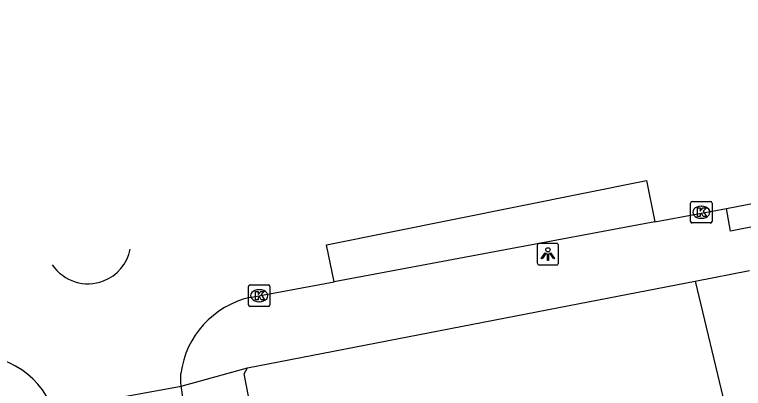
# Model space of a CAD drawing. Extents: x 161772 to 163123, y 383092 to 383917.
# Drawn here: x 162605.53 to 162639.5, y 383858.28 to 383875.7 of the extents above; entities that cross this region are included whole.
import ezdxf

# ---------------------------------------------------------------- set-up
doc = ezdxf.new("R2010")
doc.units = 0
for name, color, linetype in [('IMGEO_Groenvoorziening', 7, 'Continuous'), ('IMGEO_Kolk', 7, 'Continuous'), ('IMGEO_Lichtpunt', 7, 'Continuous'), ('IMGEO_Rijbaan_lokaal_open', 7, 'Continuous'), ('IMGEO_Voetpad_open', 7, 'Continuous')]:
    doc.layers.add(name, color=color, linetype=linetype)

msp = doc.modelspace()

# ---------------------------------------------------------------- linework, layer by layer
at = {"layer": 'IMGEO_Groenvoorziening'}
msp.add_lwpolyline([(162637.259, 383863.281), (162638.637, 383857.506)], dxfattribs=at)
at = {"layer": 'IMGEO_Kolk'}
for p, q in [((162637.04, 383866.063), (162637.04, 383866.915)), ((162637.115, 383866.989), (162637.967, 383866.989)), ((162638.041, 383866.915), (162638.041, 383866.063)), ((162637.528, 383866.769), (162637.553, 383866.769)), ((162637.551, 383866.209), (162637.526, 383866.209)), ((162637.967, 383865.989), (162637.115, 383865.989)), ((162616.435, 383862.177), (162616.435, 383863.029)), ((162616.51, 383863.103), (162617.362, 383863.103)), ((162616.923, 383862.883), (162616.948, 383862.883)), ((162617.436, 383863.029), (162617.436, 383862.177)), ((162617.362, 383862.103), (162616.51, 383862.103)), ((162616.946, 383862.323), (162616.921, 383862.323))]:
    msp.add_line(p, q, dxfattribs=at)
for points in [[(162637.04, 383866.063), (162637.04, 383866.915)], [(162637.115, 383866.989), (162637.967, 383866.989)], [(162638.041, 383866.915), (162638.041, 383866.063)], [(162637.361, 383866.689), (162637.484, 383866.689), (162637.484, 383866.538), (162637.614, 383866.689), (162637.778, 383866.689), (162637.632, 383866.538), (162637.785, 383866.289), (162637.633, 383866.289), (162637.548, 383866.453), (162637.484, 383866.386), (162637.484, 383866.289), (162637.361, 383866.289), (162637.361, 383866.689)], [(162637.967, 383865.989), (162637.115, 383865.989)], [(162616.435, 383862.177), (162616.435, 383863.029)], [(162616.51, 383863.103), (162617.362, 383863.103)], [(162616.756, 383862.803), (162616.879, 383862.803), (162616.879, 383862.652), (162617.009, 383862.803), (162617.173, 383862.803), (162617.027, 383862.652), (162617.18, 383862.403), (162617.028, 383862.403), (162616.943, 383862.567), (162616.879, 383862.5), (162616.879, 383862.403), (162616.756, 383862.403), (162616.756, 383862.803)], [(162617.436, 383863.029), (162617.436, 383862.177)], [(162617.362, 383862.103), (162616.51, 383862.103)]]:
    msp.add_lwpolyline(points, dxfattribs=at)
for centre, start, end in [((162637.117, 383866.913), 91.552, 178.448), ((162637.117, 383866.913), 91.552, 178.448), ((162637.965, 383866.913), 1.552, 88.448), ((162637.965, 383866.913), 1.552, 88.448), ((162637.117, 383866.065), 181.552, 268.448), ((162637.117, 383866.065), 181.552, 268.448), ((162637.965, 383866.065), 271.552, 358.448), ((162637.965, 383866.065), 271.552, 358.448), ((162616.512, 383863.027), 91.552, 178.448), ((162616.512, 383863.027), 91.552, 178.448), ((162617.36, 383863.027), 1.552, 88.448), ((162617.36, 383863.027), 1.552, 88.448), ((162616.512, 383862.179), 181.552, 268.448), ((162616.512, 383862.179), 181.552, 268.448), ((162617.36, 383862.179), 271.552, 358.448), ((162617.36, 383862.179), 271.552, 358.448)]:
    msp.add_arc(centre, 0.0765, start, end, dxfattribs=at)
for centre, major_axis, ratio, start_param, end_param in [((162637.527, 383866.489), (-0.387, 0.002), 0.722429, 4.712389, 7.853982), ((162637.552, 383866.489), (-0.39, 0.002), 0.717154, 1.570796, 4.712389), ((162616.922, 383862.603), (-0.387, 0.002), 0.722429, 4.712389, 7.853982), ((162616.947, 383862.603), (-0.39, 0.002), 0.717154, 1.570796, 4.712389)]:
    msp.add_ellipse(centre, major_axis=major_axis, ratio=ratio, start_param=start_param, end_param=end_param, dxfattribs=at)
at = {"layer": 'IMGEO_Lichtpunt'}
for p, q in [((162629.891, 383864.941), (162629.891, 383864.134)), ((162629.891, 383864.941), (162629.891, 383864.134)), ((162630.793, 383865.036), (162629.985, 383865.036)), ((162630.793, 383865.036), (162629.985, 383865.036)), ((162630.887, 383864.134), (162630.887, 383864.941)), ((162630.887, 383864.134), (162630.887, 383864.941)), ((162629.985, 383864.04), (162630.793, 383864.04)), ((162629.985, 383864.04), (162630.793, 383864.04))]:
    msp.add_line(p, q, dxfattribs=at)
for points in [[(162630.265, 383864.605), (162630.304, 383864.577), (162630.116, 383864.315), (162630.078, 383864.342), (162630.265, 383864.605)], [(162630.367, 383864.557), (162630.414, 383864.557), (162630.414, 383864.235), (162630.367, 383864.235), (162630.367, 383864.557)], [(162630.477, 383864.577), (162630.515, 383864.604), (162630.702, 383864.342), (162630.663, 383864.314), (162630.477, 383864.577)]]:
    msp.add_lwpolyline(points, dxfattribs=at)
msp.add_circle((162630.39, 383864.739), 0.0994, dxfattribs=at)
for centre, start, end in [((162629.985, 383864.941), 90, 180), ((162629.985, 383864.941), 90, 180), ((162630.793, 383864.941), 0, 90), ((162630.793, 383864.941), 0, 90), ((162629.985, 383864.134), 180, 270), ((162629.985, 383864.134), 180, 270), ((162630.793, 383864.134), 270, 0), ((162630.793, 383864.134), 270, 360)]:
    msp.add_arc(centre, 0.0946, start, end, dxfattribs=at)
at = {"layer": 'IMGEO_Rijbaan_lokaal_open'}
for points in [[(162638.711, 383866.657), (162653.309, 383869.489), (162685.691, 383875.698)], [(162620.435, 383863.255), (162620.065, 383864.965), (162634.987, 383867.967), (162635.376, 383866.036)], [(162635.376, 383866.036), (162638.711, 383866.657)], [(162616.505, 383862.519), (162620.435, 383863.255)], [(162613.291, 383858.388), (162613.278, 383858.568), (162613.278, 383858.732), (162613.283, 383858.985)], [(162607.333, 383857.297), (162613.291, 383858.388)], [(162613.481, 383857.326), (162613.367, 383857.959), (162613.323, 383858.212), (162613.291, 383858.388)]]:
    msp.add_lwpolyline(points, dxfattribs=at)
for centre, radius, start, end in [((162608.958, 383865.162), 2.006, 291.0097, 348.7753), ((162608.958, 383865.162), 2.006, 213.8585, 291.0086), ((162617.447, 383858.424), 4.201, 102.955, 172.3332), ((162603.684, 383855.908), 3.905, 20.8351, 101.0845)]:
    msp.add_arc(centre, radius, start, end, dxfattribs=at)
at = {"layer": 'IMGEO_Voetpad_open'}
for points in [[(162642.313, 383864.26), (162641.966, 383866.211), (162638.903, 383865.615), (162638.711, 383866.657)], [(162635.376, 383866.036), (162620.435, 383863.255)], [(162637.259, 383863.281), (162639.785, 383863.77)], [(162616.384, 383859.236), (162631.861, 383862.235), (162637.259, 383863.281)], [(162613.291, 383858.388), (162616.384, 383859.236)], [(162618.022, 383849.758), (162616.233, 383858.957), (162616.384, 383859.236)]]:
    msp.add_lwpolyline(points, dxfattribs=at)

doc.saveas('drawing.dxf')
